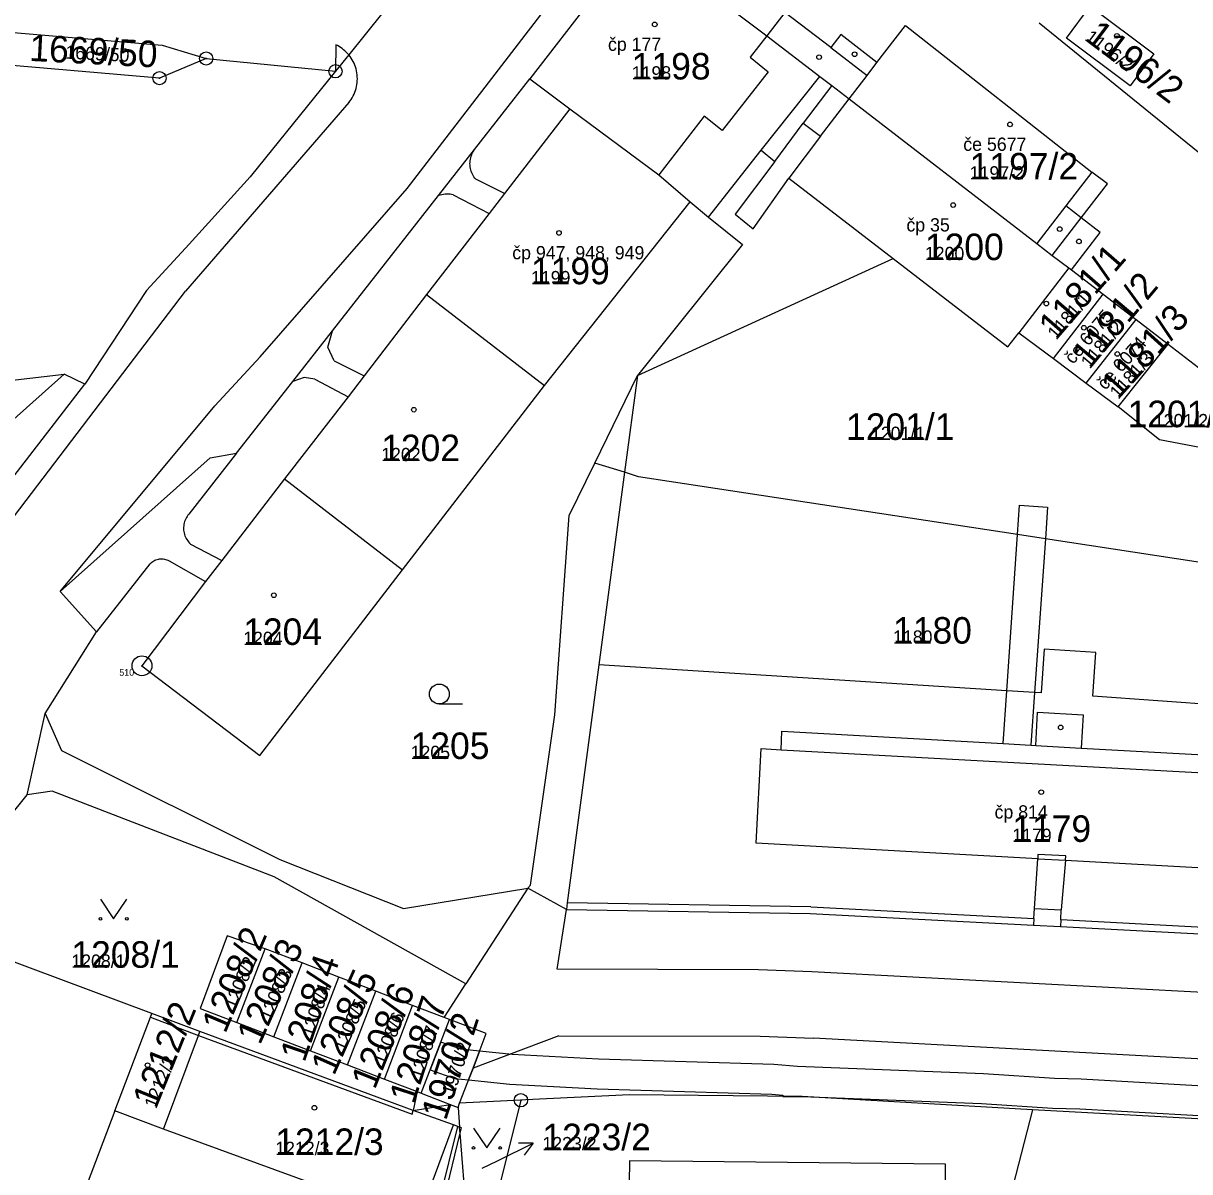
# Model space of a CAD drawing. Extents: x -763628 to -761565, y -976033 to -973833.
# Drawn here: x -762472.4 to -762384.4, y -975218.9 to -975132.3 of the extents above; entities that cross this region are included whole.
import ezdxf

# ---------------------------------------------------------------- set-up
doc = ezdxf.new("R2010")
doc.units = 0
for name, color, linetype in [('KN_cisla parcel 1000', 7, 'Continuous'), ('KN_cisla parcel 500', 7, 'Continuous'), ('KN_cisla parcel znacky', 7, 'Continuous'), ('KN_cisla popisna 500', 7, 'Continuous'), ('KN_hranice parcel', 7, 'Continuous'), ('KN_vecna bremena', 7, 'Continuous'), ('KN_vnitrni kresba parcel', 7, 'Continuous'), ('KN_znacky bodu BP', 7, 'Continuous'), ('KN_znacky budov', 7, 'Continuous'), ('KN_znacky kultur', 7, 'Continuous')]:
    doc.layers.add(name, color=color, linetype=linetype)

msp = doc.modelspace()

# ---------------------------------------------------------------- linework, layer by layer
at = {"layer": 'KN_cisla parcel znacky'}
for p, q in [((-762436.58, -975218.07), (-762433.883, -975216.754)), ((-762433.883, -975216.754), (-762435.002, -975216.743)), ((-762433.883, -975216.754), (-762434.563, -975217.644)), ((-762437.74, -975218.63), (-762436.58, -975218.07))]:
    msp.add_line(p, q, dxfattribs=at)
at = {"layer": 'KN_hranice parcel'}
for p, q in [((-762426, -975125.94), (-762434.14, -975136.5)), ((-762395.74, -975132.27), (-762377.93, -975146.73)), ((-762473.09, -975133), (-762461.87, -975133.95)), ((-762461.87, -975133.95), (-762458.56, -975134.96)), ((-762462.08, -975136.44), (-762473.48, -975135.47)), ((-762458.56, -975134.96), (-762462.08, -975136.44)), ((-762458.56, -975134.96), (-762448.8, -975135.92)), ((-762434.14, -975136.5), (-762431.12, -975138.75)), ((-762410.07, -975138.01), (-762395.91, -975148.9)), ((-762433.03, -975159.62), (-762422.04, -975145.77)), ((-762422.04, -975145.77), (-762420.68, -975146.92)), ((-762393.5, -975150.75), (-762397.27, -975155.65)), ((-762393.5, -975150.75), (-762393.3, -975150.9)), ((-762393.3, -975150.9), (-762390.91, -975152.74)), ((-762441.93, -975152.76), (-762433.03, -975159.62)), ((-762394.65, -975157.58), (-762390.91, -975152.74)), ((-762390.91, -975152.74), (-762388.42, -975154.65)), ((-762392.19, -975159.43), (-762388.42, -975154.65)), ((-762388.42, -975154.65), (-762386.01, -975156.5)), ((-762398.08, -975156.71), (-762397.27, -975155.65)), ((-762397.27, -975155.65), (-762394.65, -975157.58)), ((-762389.78, -975161.23), (-762386.01, -975156.5)), ((-762386.01, -975156.5), (-762380.89, -975160.45)), ((-762394.65, -975157.58), (-762392.19, -975159.43)), ((-762467.7, -975159.52), (-762469.28, -975158.75)), ((-762443.75, -975173.51), (-762433.03, -975159.62)), ((-762392.19, -975159.43), (-762389.78, -975161.23)), ((-762386.64, -975163.72), (-762389.78, -975161.23)), ((-762452.64, -975166.65), (-762443.75, -975173.51)), ((-762470.7, -975184.34), (-762466.83, -975178.2)), ((-762472.07, -975190.48), (-762470.7, -975184.34)), ((-762473.49, -975192.27), (-762472.07, -975190.48)), ((-762443.67, -975199.05), (-762434.3, -975197.51)), ((-762431.39, -975199.14), (-762434.3, -975197.51)), ((-762456.24, -975207.66), (-762454.11, -975202.1)), ((-762451.33, -975203.16), (-762454.11, -975202.1)), ((-762462.66, -975206.98), (-762474.38, -975202.6)), ((-762453.46, -975208.72), (-762451.33, -975203.16)), ((-762448.55, -975204.23), (-762451.33, -975203.16)), ((-762450.68, -975209.79), (-762448.55, -975204.23)), ((-762445.77, -975205.29), (-762448.55, -975204.23)), ((-762440.6, -975207.27), (-762438.97, -975204.74)), ((-762447.9, -975210.85), (-762445.77, -975205.29)), ((-762442.99, -975206.36), (-762445.77, -975205.29)), ((-762445.12, -975211.92), (-762442.99, -975206.36)), ((-762440.6, -975207.27), (-762442.99, -975206.36)), ((-762459.03, -975208.33), (-762462.66, -975206.98)), ((-762456.24, -975207.66), (-762453.46, -975208.72)), ((-762442.34, -975212.98), (-762440.21, -975207.42)), ((-762440.21, -975207.42), (-762440.6, -975207.27)), ((-762453.46, -975208.72), (-762450.68, -975209.79)), ((-762450.68, -975209.79), (-762447.9, -975210.85)), ((-762447.9, -975210.85), (-762445.12, -975211.92)), ((-762439.56, -975214.05), (-762439.44, -975213.74)), ((-762434.82, -975213.51), (-762439.44, -975213.74)), ((-762434.82, -975213.51), (-762438.44, -975228.06)), ((-762461.77, -975215.68), (-762465.44, -975214.31)), ((-762439.56, -975214.05), (-762439.44, -975215.53)), ((-762380.94, -975215.07), (-762396.24, -975214.23)), ((-762442.6, -975222.68), (-762439.9, -975215.36)), ((-762442.6, -975222.68), (-762461.77, -975215.68))]:
    msp.add_line(p, q, dxfattribs=at)
for points in [[(-762426, -975125.94), (-762416.28, -975133.25), (-762412.28, -975136.32)], [(-762444.35, -975130.37), (-762445.24, -975131.49), (-762447.8, -975134.68), (-762448.8, -975135.92)], [(-762393.67, -975133.42), (-762391.88, -975131.01), (-762387.09, -975134.6), (-762388.87, -975137.02), (-762393.67, -975133.42)], [(-762410.07, -975138.01), (-762408.71, -975136.23), (-762407.96, -975135.26), (-762405.81, -975132.46), (-762391.75, -975143.52), (-762393.72, -975146.07), (-762395.91, -975148.9)], [(-762448.8, -975135.92), (-762455.25, -975143.87), (-762459.83, -975148.95), (-762463.07, -975152.45), (-762467.7, -975159.52)], [(-762420.68, -975146.92), (-762416.69, -975141.88), (-762412.28, -975136.32)], [(-762412.28, -975136.32), (-762411.36, -975136.99), (-762410.07, -975138.01)], [(-762466.83, -975178.2), (-762469.58, -975175.16), (-762458.25, -975165.07), (-762456.27, -975164.73), (-762452.02, -975159.31), (-762449.03, -975155.5), (-762441.03, -975145.29), (-762438.31, -975141.82), (-762434.14, -975136.5)], [(-762431.12, -975138.75), (-762436.05, -975145.14), (-762437.21, -975146.65), (-762441.93, -975152.76)], [(-762431.12, -975138.75), (-762424.42, -975143.74), (-762422.04, -975145.77)], [(-762420.68, -975146.92), (-762418.11, -975148.98), (-762426.03, -975158.87)], [(-762395.91, -975148.9), (-762394.74, -975149.8), (-762393.5, -975150.75)], [(-762426.03, -975158.87), (-762406.74, -975150.04), (-762398.08, -975156.71)], [(-762441.93, -975152.76), (-762446.65, -975158.88), (-762447.86, -975160.46), (-762452.64, -975166.65)], [(-762494.85, -975158.99), (-762492.37, -975154.42), (-762488.99, -975157.96), (-762488.13, -975157.18), (-762485.51, -975160.04), (-762478.45, -975153.66), (-762473.36, -975159.24), (-762469.28, -975158.75)], [(-762469.28, -975158.75), (-762486.58, -975174.2), (-762485.11, -975176.02), (-762496.57, -975186.41), (-762500.89, -975184.36), (-762501.19, -975184.63), (-762503.22, -975182.17), (-762500.29, -975173.38), (-762497.76, -975165.8), (-762496.2, -975162.08), (-762494.85, -975158.99)], [(-762434.3, -975197.51), (-762434.1, -975197.3), (-762432.25, -975184.45), (-762431.18, -975169.42), (-762429.25, -975165.46), (-762426.03, -975158.87)], [(-762492.62, -975193.06), (-762491.97, -975191.96), (-762490.84, -975190.28), (-762486.79, -975184.23), (-762467.7, -975159.52)], [(-762381.79, -975164.63), (-762382.56, -975164.48), (-762386.64, -975163.72)], [(-762383.57, -975172.96), (-762395.26, -975171.18), (-762397.35, -975170.86), (-762425.96, -975166.49), (-762427, -975166.16), (-762428.94, -975180.69)], [(-762452.64, -975166.65), (-762457.39, -975172.81), (-762458.62, -975174.39), (-762463.4, -975180.75), (-762454.5, -975187.52), (-762443.75, -975173.51)], [(-762372.07, -975184.46), (-762391.68, -975183.05), (-762391.46, -975179.76), (-762395.36, -975179.5), (-762395.58, -975182.79), (-762396.07, -975182.76), (-762398.17, -975182.63), (-762428.94, -975180.69)], [(-762428.94, -975180.69), (-762431.32, -975198.63), (-762431.39, -975199.14)], [(-762470.7, -975184.34), (-762469.47, -975187.15), (-762453.01, -975195.35), (-762443.67, -975199.05)], [(-762438.97, -975204.74), (-762453.43, -975196.66), (-762470.17, -975190.2), (-762472.07, -975190.48)], [(-762431.39, -975199.14), (-762412.99, -975199.42), (-762396.16, -975200.31), (-762394.13, -975200.41), (-762373.09, -975201.52)], [(-762454.11, -975202.1), (-762456.97, -975201.12), (-762459.02, -975206.59), (-762456.24, -975207.66)], [(-762465.44, -975214.31), (-762462.76, -975207.25), (-762462.66, -975206.98)], [(-762439.44, -975213.74), (-762438.43, -975211.1), (-762437.43, -975208.49), (-762440.21, -975207.42)], [(-762461.77, -975215.68), (-762459.13, -975208.62), (-762459.03, -975208.33)], [(-762439.9, -975215.36), (-762442.95, -975214.29), (-762459.03, -975208.33)], [(-762445.12, -975211.92), (-762442.65, -975212.86), (-762442.34, -975212.98)], [(-762442.34, -975212.98), (-762440.15, -975213.82), (-762439.56, -975214.05)], [(-762396.24, -975214.23), (-762413.61, -975213.24), (-762426.64, -975213.1), (-762434.46, -975213.49), (-762434.82, -975213.51)], [(-762465.44, -975214.31), (-762473.53, -975235.61), (-762470.96, -975236.59), (-762472.52, -975240.7), (-762475.1, -975239.72), (-762485.82, -975267.97), (-762485.93, -975268.25)], [(-762396.24, -975214.23), (-762402.2, -975237.36), (-762413.13, -975236.41)], [(-762439.44, -975215.53), (-762439.58, -975215.48), (-762439.9, -975215.36)], [(-762438.44, -975228.06), (-762439.4, -975216), (-762439.44, -975215.53)], [(-762426.64, -975218.08), (-762426.8, -975229.82), (-762402.89, -975230.11), (-762402.8, -975218.32), (-762426.64, -975218.08)]]:
    msp.add_lwpolyline(points, dxfattribs=at)
at = {"layer": 'KN_vecna bremena'}
msp.add_lwpolyline([(-762439.84, -975211.87), (-762438.77, -975211.98), (-762438.43, -975211.1), (-762437.94, -975209.81), (-762439.34, -975209.67), (-762440.87, -975209.13), (-762441.67, -975211.23)], close=True, dxfattribs=at)
msp.add_lwpolyline([(-762378.96, -975212.69), (-762392.55, -975211.93), (-762394.56, -975211.86), (-762399.93, -975211.52), (-762413.95, -975210.96), (-762415.75, -975210.81), (-762428.96, -975210.41), (-762435.48, -975210.06), (-762437.94, -975209.81), (-762438.43, -975211.1), (-762438.77, -975211.98), (-762435.66, -975212.3), (-762429.06, -975212.65), (-762415.89, -975213.05), (-762415.06, -975213.12), (-762415.06, -975213.22), (-762413.61, -975213.24), (-762400.07, -975213.76), (-762394.72, -975214.1), (-762392.65, -975214.17), (-762379.2, -975214.91)], dxfattribs=at)
at = {"layer": 'KN_vnitrni kresba parcel'}
for p, q in [((-762443.41, -975144.75), (-762388.06, -975072.92)), ((-762414.92, -975131.49), (-762416.28, -975133.25)), ((-762411.43, -975134.14), (-762414.92, -975131.49)), ((-762416.28, -975133.25), (-762417.53, -975134.86)), ((-762410.69, -975133.16), (-762411.43, -975134.14)), ((-762407.96, -975135.26), (-762410.69, -975133.16)), ((-762448.78, -975133.92), (-762448.8, -975135.92)), ((-762411.43, -975134.14), (-762408.71, -975136.23)), ((-762417.53, -975134.86), (-762416.18, -975135.96)), ((-762416.18, -975135.96), (-762419.63, -975140.38)), ((-762411.36, -975136.99), (-762413.52, -975139.83)), ((-762412.21, -975140.82), (-762410.07, -975138.01)), ((-762447.8, -975138.28), (-762460.13, -975152.49)), ((-762420.99, -975139.31), (-762424.42, -975143.74)), ((-762419.63, -975140.38), (-762420.99, -975139.31)), ((-762415.66, -975142.72), (-762413.52, -975139.83)), ((-762413.52, -975139.83), (-762412.21, -975140.82)), ((-762412.21, -975140.82), (-762414.61, -975143.98)), ((-762416.69, -975141.88), (-762415.66, -975142.72)), ((-762415.66, -975142.72), (-762418.65, -975146.7)), ((-762436.05, -975145.14), (-762438.23, -975144.06)), ((-762417.3, -975147.8), (-762414.61, -975143.98)), ((-762414.61, -975143.98), (-762406.74, -975150.04)), ((-762390.58, -975144.42), (-762391.75, -975143.52)), ((-762454.48, -975157.46), (-762443.41, -975144.75)), ((-762392.55, -975146.97), (-762390.58, -975144.42)), ((-762439.92, -975145.23), (-762437.21, -975146.65)), ((-762392.55, -975146.97), (-762393.72, -975146.07)), ((-762418.65, -975146.7), (-762417.3, -975147.8)), ((-762394.74, -975149.8), (-762392.55, -975146.97)), ((-762391.12, -975148.07), (-762392.55, -975146.97)), ((-762393.3, -975150.9), (-762391.12, -975148.07)), ((-762485.12, -975185.33), (-762460.13, -975152.49)), ((-762449.39, -975156.73), (-762449.03, -975155.5)), ((-762457.91, -975161.15), (-762454.48, -975157.46)), ((-762448.9, -975157.76), (-762449.39, -975156.73)), ((-762448.9, -975157.76), (-762446.65, -975158.88)), ((-762451.16, -975159), (-762452.02, -975159.31)), ((-762450.37, -975159.14), (-762451.16, -975159)), ((-762450.37, -975159.14), (-762447.86, -975160.46)), ((-762426.03, -975158.87), (-762427, -975166.16)), ((-762469.58, -975175.16), (-762457.91, -975161.15)), ((-762456.27, -975164.73), (-762459.86, -975169.31)), ((-762427, -975166.16), (-762429.25, -975165.46)), ((-762397.35, -975170.86), (-762397.2, -975168.64)), ((-762397.2, -975168.64), (-762395.09, -975168.79)), ((-762395.09, -975168.79), (-762395.26, -975171.18)), ((-762459.73, -975171.57), (-762457.39, -975172.81)), ((-762398.17, -975182.63), (-762397.35, -975170.86)), ((-762395.26, -975171.18), (-762396.07, -975182.76)), ((-762462.8, -975173.07), (-762466.83, -975178.2)), ((-762461.36, -975172.83), (-762458.62, -975174.39)), ((-762398.45, -975186.62), (-762398.17, -975182.63)), ((-762396.07, -975182.76), (-762396.35, -975186.74)), ((-762395.99, -975186.76), (-762395.85, -975184.26)), ((-762395.85, -975184.26), (-762392.41, -975184.46)), ((-762392.41, -975184.46), (-762392.55, -975186.95)), ((-762415.2, -975187.08), (-762415.13, -975185.67)), ((-762415.13, -975185.67), (-762398.45, -975186.62)), ((-762417.07, -975194.13), (-762416.69, -975187)), ((-762416.69, -975187), (-762415.2, -975187.08)), ((-762415.2, -975187.08), (-762373.56, -975189.37)), ((-762398.45, -975186.62), (-762396.35, -975186.74)), ((-762396.35, -975186.74), (-762395.99, -975186.76)), ((-762395.99, -975186.76), (-762392.55, -975186.95)), ((-762392.55, -975186.95), (-762373.48, -975188.02)), ((-762395.83, -975195.3), (-762417.07, -975194.13)), ((-762396.09, -975199.06), (-762395.83, -975195.3)), ((-762395.82, -975194.97), (-762395.83, -975195.3)), ((-762395.83, -975195.3), (-762393.74, -975195.41)), ((-762393.72, -975195.08), (-762395.82, -975194.97)), ((-762393.74, -975195.41), (-762393.72, -975195.08)), ((-762393.74, -975195.41), (-762394.06, -975199.16)), ((-762393.74, -975195.41), (-762372.81, -975196.56)), ((-762434.3, -975197.51), (-762438.97, -975204.74)), ((-762412.96, -975198.92), (-762431.32, -975198.63)), ((-762432.09, -975203.63), (-762431.39, -975199.14)), ((-762412.96, -975198.92), (-762396.13, -975199.81)), ((-762396.13, -975199.81), (-762396.09, -975199.06)), ((-762396.09, -975199.06), (-762394.06, -975199.16)), ((-762394.1, -975199.91), (-762394.06, -975199.16)), ((-762396.13, -975199.81), (-762396.16, -975200.31)), ((-762394.1, -975199.91), (-762394.13, -975200.41)), ((-762373.06, -975201.02), (-762394.1, -975199.91)), ((-762416.91, -975203.68), (-762432.09, -975203.63)), ((-762412.88, -975203.82), (-762416.91, -975203.68)), ((-762357.28, -975206.79), (-762412.88, -975203.82)), ((-762462.76, -975207.25), (-762459.13, -975208.62)), ((-762459.13, -975208.62), (-762443.02, -975214.56)), ((-762431.96, -975208.65), (-762438.43, -975211.1)), ((-762431.96, -975208.65), (-762416.78, -975208.68)), ((-762416.78, -975208.68), (-762412.74, -975208.84)), ((-762339.65, -975212.76), (-762412.74, -975208.84)), ((-762442.65, -975212.86), (-762442.95, -975214.29)), ((-762442.95, -975214.29), (-762440.15, -975213.82)), ((-762443.02, -975214.56), (-762442.95, -975214.29)), ((-762442.16, -975225.97), (-762439.58, -975215.48)), ((-762439.3, -975215.58), (-762439.44, -975215.53)), ((-762439.4, -975216), (-762439.3, -975215.58)), ((-762442.05, -975226.78), (-762439.4, -975216))]:
    msp.add_line(p, q, dxfattribs=at)
for points in [[(-762447.8, -975134.68), (-762447.892, -975134.576), (-762447.989, -975134.477), (-762448.091, -975134.383), (-762448.196, -975134.293), (-762448.306, -975134.208), (-762448.42, -975134.128), (-762448.536, -975134.053), (-762448.657, -975133.984), (-762448.78, -975133.92)], [(-762447.8, -975138.28), (-762447.708, -975138.162), (-762447.622, -975138.039), (-762447.542, -975137.911), (-762447.47, -975137.78), (-762447.405, -975137.645), (-762447.346, -975137.507), (-762447.296, -975137.365), (-762447.253, -975137.222), (-762447.217, -975137.076), (-762447.189, -975136.928), (-762447.17, -975136.78), (-762447.158, -975136.63), (-762447.154, -975136.48), (-762447.158, -975136.33), (-762447.17, -975136.18), (-762447.189, -975136.032), (-762447.217, -975135.884), (-762447.253, -975135.738), (-762447.296, -975135.595), (-762447.346, -975135.453), (-762447.405, -975135.315), (-762447.47, -975135.18), (-762447.542, -975135.049), (-762447.622, -975134.921), (-762447.708, -975134.798), (-762447.8, -975134.68)], [(-762438.23, -975144.06), (-762438.302, -975143.97), (-762438.368, -975143.876), (-762438.427, -975143.777), (-762438.481, -975143.675), (-762438.527, -975143.57), (-762438.567, -975143.462), (-762438.6, -975143.352), (-762438.626, -975143.24), (-762438.645, -975143.126), (-762438.656, -975143.011), (-762438.66, -975142.896), (-762438.657, -975142.781), (-762438.647, -975142.667), (-762438.629, -975142.553), (-762438.604, -975142.441), (-762438.572, -975142.33), (-762438.533, -975142.222), (-762438.487, -975142.116), (-762438.434, -975142.014), (-762438.375, -975141.915), (-762438.31, -975141.82)], [(-762439.92, -975145.23), (-762440.043, -975145.21), (-762440.167, -975145.196), (-762440.292, -975145.19), (-762440.416, -975145.19), (-762440.541, -975145.196), (-762440.665, -975145.21), (-762440.788, -975145.23), (-762440.91, -975145.257), (-762441.03, -975145.29)], [(-762459.86, -975169.31), (-762459.93, -975169.394), (-762459.994, -975169.483), (-762460.051, -975169.576), (-762460.103, -975169.672), (-762460.147, -975169.772), (-762460.185, -975169.874), (-762460.215, -975169.979), (-762460.239, -975170.086), (-762460.255, -975170.194), (-762460.263, -975170.303), (-762460.264, -975170.412), (-762460.258, -975170.521), (-762460.244, -975170.63), (-762460.223, -975170.737), (-762460.195, -975170.843), (-762460.16, -975170.946), (-762460.117, -975171.047), (-762460.068, -975171.144), (-762460.012, -975171.238), (-762459.951, -975171.328), (-762459.883, -975171.414), (-762459.809, -975171.494), (-762459.73, -975171.57)], [(-762462.8, -975173.07), (-762462.735, -975173.004), (-762462.665, -975172.943), (-762462.591, -975172.888), (-762462.512, -975172.84), (-762462.43, -975172.797), (-762462.345, -975172.761), (-762462.257, -975172.732), (-762462.167, -975172.709), (-762462.076, -975172.694), (-762461.984, -975172.686), (-762461.891, -975172.685), (-762461.799, -975172.692), (-762461.707, -975172.705), (-762461.617, -975172.726), (-762461.529, -975172.754), (-762461.443, -975172.789), (-762461.36, -975172.83)]]:
    msp.add_lwpolyline(points, dxfattribs=at)
at = {"layer": 'KN_znacky bodu BP'}
for centre, radius in [((-762458.56, -975134.96), 0.5), ((-762458.56, -975134.96), 0.0303), ((-762448.8, -975135.92), 0.5), ((-762462.08, -975136.44), 0.5), ((-762462.08, -975136.44), 0.0303), ((-762448.8, -975135.92), 0.0303), ((-762463.4, -975180.75), 0.75), ((-762463.4, -975180.75), 0.03), ((-762434.82, -975213.51), 0.5), ((-762434.82, -975213.51), 0.0303)]:
    msp.add_circle(centre, radius, dxfattribs=at)
at = {"layer": 'KN_znacky budov'}
for centre in [(-762424.727, -975132.389), (-762389.867, -975133.249), (-762409.647, -975134.639), (-762412.327, -975134.859), (-762397.927, -975139.929), (-762402.217, -975146.009), (-762394.177, -975147.819), (-762431.947, -975148.109), (-762392.727, -975148.749), (-762395.187, -975153.439), (-762392.357, -975155.259), (-762389.837, -975157.239), (-762442.897, -975161.439), (-762453.457, -975175.429), (-762394.107, -975185.399), (-762395.567, -975190.279), (-762462.977, -975210.869), (-762450.397, -975214.079)]:
    msp.add_circle(centre, 0.175, dxfattribs=at)
at = {"layer": 'KN_znacky kultur'}
msp.add_line((-762440.973, -975183.63), (-762439.223, -975183.63), dxfattribs=at)
for points in [[(-762466.54, -975198.339), (-762465.54, -975199.84), (-762464.54, -975198.339)], [(-762438.39, -975215.609), (-762437.39, -975217.11), (-762436.39, -975215.609)]]:
    msp.add_lwpolyline(points, dxfattribs=at)
for centre, radius in [((-762440.973, -975182.88), 0.75), ((-762466.54, -975199.839), 0.1), ((-762464.54, -975199.839), 0.1), ((-762438.39, -975217.109), 0.1), ((-762436.39, -975217.109), 0.1)]:
    msp.add_circle(centre, radius, dxfattribs=at)

# ---------------------------------------------------------------- texts
at = {"layer": 'KN_cisla parcel 1000'}
for s, rotation, p in [('1196/2', 323, (-762392.358, -975133.524)), ('1669/50', 357, (-762471.936, -975135.135)), ('1181/1', 49, (-762394.439, -975156.23)), ('1181/2', 50, (-762391.909, -975158.415)), ('1181/3', 48, (-762389.761, -975160.704)), ('1208/2', 67, (-762457.118, -975208.547)), ('1208/3', 66, (-762454.501, -975209.409)), ('1208/4', 71, (-762451.143, -975210.716)), ('1208/5', 66, (-762448.912, -975211.724)), ('1208/6', 68, (-762445.839, -975212.769)), ('1208/7', 72, (-762442.891, -975213.873)), ('1212/2', 68, (-762462.333, -975214.208)), ('1970/2', 72, (-762440.477, -975215.11))]:
    msp.add_text(s, height=2, rotation=rotation, dxfattribs=at).set_placement(p)
for s, p in [('1198', (-762426.46, -975136.54)), ('1197/2', (-762400.97, -975144.08)), ('1200', (-762404.35, -975150.16)), ('1199', (-762434.06, -975151.98)), ('1201/2', (-762389.063, -975162.76)), ('1201/1', (-762410.295, -975163.72)), ('1202', (-762445.36, -975165.32)), ('1204', (-762455.77, -975179.18)), ('1180', (-762406.75, -975179.08)), ('1205', (-762443.14, -975187.78)), ('1179', (-762397.76, -975194.03)), ('1208/1', (-762468.73, -975203.52)), ('1212/3', (-762453.35, -975217.64)), ('1223/2', (-762433.2, -975217.28))]:
    msp.add_text(s, height=2, dxfattribs=at).set_placement(p)
at = {"layer": 'KN_cisla parcel 500'}
for s, rotation, p in [('1196/2', 323, (-762392.358, -975133.524)), ('1669/50', 357, (-762469.199, -975134.964)), ('1181/1', 49, (-762394.439, -975156.23)), ('1181/2', 50, (-762391.909, -975158.415)), ('1181/3', 48, (-762389.761, -975160.704)), ('1208/2', 67, (-762456.343, -975206.721)), ('1208/3', 66, (-762453.695, -975207.598)), ('1208/4', 71, (-762450.492, -975208.825)), ('1208/5', 66, (-762448.106, -975209.912)), ('1208/6', 68, (-762445.096, -975210.93)), ('1208/7', 72, (-762442.278, -975211.987)), ('1970/2', 72, (-762439.864, -975213.224)), ('1212/2', 68, (-762462.333, -975214.208))]:
    msp.add_text(s, height=1, rotation=rotation, dxfattribs=at).set_placement(p)
for s, p in [('1198', (-762426.46, -975136.54)), ('1197/2', (-762400.97, -975144.08)), ('1200', (-762404.35, -975150.16)), ('1199', (-762434.06, -975151.98)), ('1201/2', (-762387.08, -975162.76)), ('1201/1', (-762408.412, -975163.72)), ('1202', (-762445.36, -975165.32)), ('1204', (-762455.77, -975179.18)), ('1180', (-762406.75, -975179.08)), ('1205', (-762443.14, -975187.78)), ('1179', (-762397.76, -975194.03)), ('1208/1', (-762468.73, -975203.52)), ('1223/2', (-762433.2, -975217.28)), ('1212/3', (-762453.35, -975217.64))]:
    msp.add_text(s, height=1, dxfattribs=at).set_placement(p)
at = {"layer": 'KN_cisla popisna 500'}
for s, p in [('čp 177', (-762428.251, -975134.381)), ('če 5677', (-762401.451, -975141.921)), ('čp 35', (-762405.741, -975148.001)), ('čp 947, 948, 949', (-762435.471, -975150.101)), ('čp 814', (-762399.091, -975192.271))]:
    msp.add_text(s, height=1, dxfattribs=at).set_placement(p)
for s, rotation, p in [('če 6075', 50, (-762393.163, -975158.067)), ('če 6074', 48, (-762390.734, -975160.019))]:
    msp.add_text(s, height=1, rotation=rotation, dxfattribs=at).set_placement(p)
at = {"layer": 'KN_znacky bodu BP'}
msp.add_text('510', height=0.5, dxfattribs=at).set_placement((-762465.111, -975181.5))

doc.saveas('drawing.dxf')
